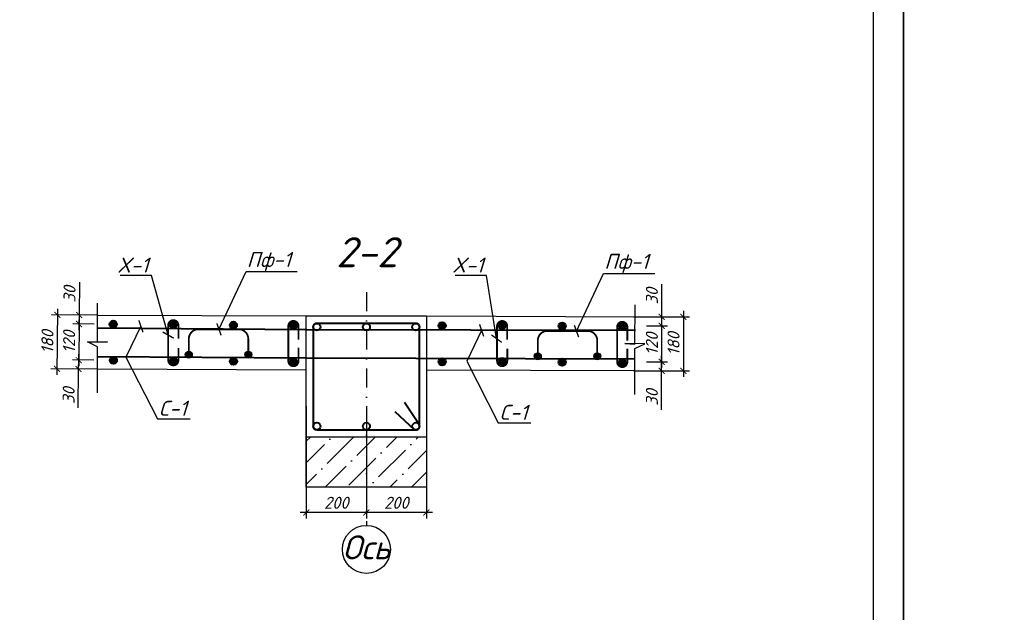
# Model space of a CAD drawing. Header units: millimetres. Extents: x -33345 to 4712671, y -3392 to 121473.
# Tile 678 of 1056: x 3539392 to 3555789, y 54371 to 64240. Entities that reach past the tile are written whole.
import ezdxf
from ezdxf import colors
from ezdxf.entities.mleader import LeaderData, LeaderLine
from ezdxf.math import Vec2, Vec3

# ---------------------------------------------------------------- set-up
doc = ezdxf.new("R2010")
doc.units = ezdxf.units.MM
doc.linetypes.add('DASHDOT', pattern=[25.4, 12.7, -6.35, 0, -6.35])
doc.layers.add('.', color=7, linetype='Continuous', lineweight=15)
doc.layers.add('0.25', color=7, linetype='Continuous', lineweight=25)
doc.styles.add('_text', font='isocpeui.ttf')
doc.styles.add('Констр', font='isocpeui.ttf')
doc.styles.add('Тохир', font='isocpeui.ttf', dxfattribs={"oblique": 2, "height": 250})
doc.dimstyles.new('20', dxfattribs={"dimscale": 100, "dimtxt": 2, "dimasz": 1, "dimexe": 1, "dimexo": 1.5, "dimtad": 1, "dimdec": 0, "dimlfac": 0.2, "dimrnd": 5, "dimdsep": 46, "dimtxsty": 'Констр', "dimblk": 'ARCHTICK', "dimcen": 2.5, "dimdle": 1, "dimadec": 0, "dimazin": 0, "dimtfac": 1, "dimtdec": 0, "dimtmove": 2, "dimatfit": 3, "dimldrblk": 'OBLIQUE', "dimfxl": 1.25, "dimtolj": 1, "dimtzin": 0, "dimarcsym": 0})

# ---------------------------------------------------------------- blocks, each defined once
blk = doc.blocks.new('*U283')
at = {"layer": '0.25', "color": 5, "linetype": 'Continuous', "lineweight": 25, "ltscale": 100}
blk.add_lwpolyline([(-68938, 0), (0, 0), (0, 42000), (-68938, 42000), (-68938, 0)], dxfattribs=at)
blk = doc.blocks.new('*U282')
at = {"layer": '0.25', "color": 5, "linetype": 'Continuous', "lineweight": 25, "ltscale": 100}
blk.add_lwpolyline([(-72619, 0), (0, 0), (0, 42000), (-72619, 42000), (-72619, 0)], dxfattribs=at)
at = {"layer": '0.25', "color": 7, "linetype": 'Continuous', "lineweight": 30, "ltscale": 100}
blk.add_lwpolyline([(-70619, 500), (-500, 500), (-500, 41500), (-70619, 41500), (-70619, 500)], dxfattribs=at)
blk = doc.blocks.new('_ArchTick')
at = {"color": 0, "linetype": 'ByBlock', "const_width": 0.15}
blk.add_lwpolyline([(-0.5, -0.5), (0.5, 0.5)], dxfattribs=at)
blk = doc.blocks.new('*D335')
at = {"color": 0, "lineweight": -2, "ltscale": 100, "transparency": 16777216}
for p, q in [((-43331233, 22897637), (-43331233, 22895769)), ((-43330233, 22897637), (-43330233, 22895769)), ((-43330133, 22895869), (-43331333, 22895869))]:
    blk.add_line(p, q, dxfattribs=at)
at = {"layer": 'Defpoints', "color": 0, "ltscale": 100, "transparency": 16777216}
for p in [(-43331233, 22897787), (-43330233, 22897787), (-43331233, 22895869)]:
    blk.add_point(p, dxfattribs=at)
at = {"color": 0, "lineweight": -2, "ltscale": 100, "transparency": 16777216, "xscale": 100, "yscale": 100, "zscale": 100, "rotation": 180}
blk.add_blockref('_ArchTick', (-43331233, 22895869), dxfattribs=at)
at = {"color": 0, "lineweight": -2, "ltscale": 100, "transparency": 16777216, "xscale": 100, "yscale": 100, "zscale": 100}
blk.add_blockref('_ArchTick', (-43330233, 22895869), dxfattribs=at)
at = {"color": 0, "ltscale": 100, "transparency": 16777216, "insert": (-43330733, 22896031), "char_height": 200, "attachment_point": 5, "style": 'Констр'}
blk.add_mtext('\\A1;200', dxfattribs=at)
blk = doc.blocks.new('_Oblique')
at = {"color": 0, "linetype": 'ByBlock', "lineweight": -2}
blk.add_line((-0.5, -0.5), (0.5, 0.5), dxfattribs=at)
blk = doc.blocks.new('*D336')
at = {"color": 0, "lineweight": -2, "ltscale": 100, "transparency": 16777216}
for p, q in [((-43332233, 22897637), (-43332233, 22895769)), ((-43331233, 22897637), (-43331233, 22895769)), ((-43331133, 22895869), (-43332333, 22895869))]:
    blk.add_line(p, q, dxfattribs=at)
at = {"layer": 'Defpoints', "color": 0, "ltscale": 100, "transparency": 16777216}
for p in [(-43332233, 22897787), (-43331233, 22897787), (-43332233, 22895869)]:
    blk.add_point(p, dxfattribs=at)
at = {"color": 0, "lineweight": -2, "ltscale": 100, "transparency": 16777216, "xscale": 100, "yscale": 100, "zscale": 100, "rotation": 180}
blk.add_blockref('_ArchTick', (-43332233, 22895869), dxfattribs=at)
at = {"color": 0, "lineweight": -2, "ltscale": 100, "transparency": 16777216, "xscale": 100, "yscale": 100, "zscale": 100}
blk.add_blockref('_ArchTick', (-43331233, 22895869), dxfattribs=at)
at = {"color": 0, "ltscale": 100, "transparency": 16777216, "insert": (-43331733, 22896031), "char_height": 200, "attachment_point": 5, "style": 'Констр'}
blk.add_mtext('\\A1;200', dxfattribs=at)
blk = doc.blocks.new('*D663')
at = {"color": 0, "lineweight": -2, "ltscale": 100, "transparency": 16777216}
for p, q in [((-43335703, 22899156), (-43336479, 22899162)), ((-43336378, 22899261), (-43336387, 22898161)), ((-43335712, 22898256), (-43336486, 22898262))]:
    blk.add_line(p, q, dxfattribs=at)
at = {"layer": 'Defpoints', "color": 0, "lineweight": 0, "ltscale": 100, "transparency": 16777216}
for p in [(-43335553, 22899154), (-43336386, 22898261), (-43335562, 22898254)]:
    blk.add_point(p, dxfattribs=at)
at = {"color": 0, "lineweight": -2, "ltscale": 100, "transparency": 16777216, "xscale": 100, "yscale": 100, "zscale": 100}
for p, rotation in [((-43336379, 22899161), 89.53416999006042), ((-43336386, 22898261), 269.5341699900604)]:
    blk.add_blockref('_ArchTick', p, dxfattribs=dict(at, rotation=rotation))
at = {"color": 0, "ltscale": 100, "transparency": 16777216, "insert": (-43336545, 22898712), "char_height": 200, "attachment_point": 5, "rotation": 89.5342, "style": 'Констр'}
blk.add_mtext('\\A1;180', dxfattribs=at)
blk = doc.blocks.new('*D337')
at = {"color": 0, "lineweight": -2, "ltscale": 200, "transparency": 16777216}
for p, q in [((-43336012, 22899704), (-43336017, 22899158)), ((-43335914, 22899157), (-43336117, 22899159)), ((-43336016, 22899258), (-43336019, 22898908)), ((-43335765, 22899006), (-43336118, 22899009))]:
    blk.add_line(p, q, dxfattribs=at)
at = {"layer": 'Defpoints', "color": 0, "ltscale": 200, "transparency": 16777216}
for p in [(-43335764, 22899156), (-43336018, 22899008), (-43335615, 22899005)]:
    blk.add_point(p, dxfattribs=at)
at = {"color": 0, "lineweight": -2, "ltscale": 200, "transparency": 16777216, "xscale": 100, "yscale": 100, "zscale": 100}
for p, rotation in [((-43336017, 22899158), 89.53416999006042), ((-43336018, 22899008), 269.5341699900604)]:
    blk.add_blockref('_ArchTick', p, dxfattribs=dict(at, rotation=rotation))
at = {"color": 0, "ltscale": 200, "transparency": 16777216, "insert": (-43336176, 22899503), "char_height": 200, "attachment_point": 5, "rotation": 89.5342, "style": 'Констр'}
blk.add_mtext('\\A1;30', dxfattribs=at)
blk = doc.blocks.new('*D664')
at = {"color": 0, "lineweight": -2, "ltscale": 200, "transparency": 16777216}
for p, q in [((-43335765, 22899006), (-43336119, 22899009)), ((-43336018, 22899108), (-43336024, 22898308)), ((-43335772, 22898406), (-43336124, 22898409))]:
    blk.add_line(p, q, dxfattribs=at)
at = {"layer": 'Defpoints', "color": 0, "lineweight": 0, "ltscale": 200, "transparency": 16777216}
for p in [(-43335615, 22899005), (-43336024, 22898408), (-43335622, 22898405)]:
    blk.add_point(p, dxfattribs=at)
at = {"color": 0, "lineweight": -2, "ltscale": 200, "transparency": 16777216, "xscale": 100, "yscale": 100, "zscale": 100}
for p, rotation in [((-43336019, 22899008), 89.53416999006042), ((-43336024, 22898408), 269.5341699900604)]:
    blk.add_blockref('_ArchTick', p, dxfattribs=dict(at, rotation=rotation))
at = {"color": 0, "ltscale": 200, "transparency": 16777216, "insert": (-43336184, 22898710), "char_height": 200, "attachment_point": 5, "rotation": 89.5342, "style": 'Констр'}
blk.add_mtext('\\A1;120', dxfattribs=at)
blk = doc.blocks.new('*D665')
at = {"color": 0, "lineweight": -2, "ltscale": 200, "transparency": 16777216}
for p, q in [((-43336026, 22898158), (-43336023, 22898508)), ((-43335771, 22898406), (-43336124, 22898409)), ((-43335922, 22898257), (-43336125, 22898259)), ((-43336030, 22897612), (-43336025, 22898258))]:
    blk.add_line(p, q, dxfattribs=at)
at = {"layer": 'Defpoints', "color": 0, "lineweight": 0, "ltscale": 200, "transparency": 16777216}
for p in [(-43336024, 22898408), (-43335621, 22898405), (-43335772, 22898256)]:
    blk.add_point(p, dxfattribs=at)
at = {"color": 0, "lineweight": -2, "ltscale": 200, "transparency": 16777216, "xscale": 100, "yscale": 100, "zscale": 100}
for p, rotation in [((-43336024, 22898408), 89.53416999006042), ((-43336025, 22898258), 269.5341699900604)]:
    blk.add_blockref('_ArchTick', p, dxfattribs=dict(at, rotation=rotation))
at = {"color": 0, "ltscale": 200, "transparency": 16777216, "insert": (-43336191, 22897816), "char_height": 200, "attachment_point": 5, "rotation": 89.5342, "style": 'Констр'}
blk.add_mtext('\\A1;30', dxfattribs=at)
blk = doc.blocks.new('*D666')
at = {"color": 0, "lineweight": -2, "ltscale": 100, "transparency": 16777216}
for p, q in [((-43326782, 22899128), (-43325854, 22899128)), ((-43325954, 22899228), (-43325954, 22898128)), ((-43326780, 22898228), (-43325854, 22898228))]:
    blk.add_line(p, q, dxfattribs=at)
at = {"layer": 'Defpoints', "color": 0, "lineweight": 0, "ltscale": 100, "transparency": 16777216}
for p in [(-43326932, 22899128), (-43326930, 22898228), (-43325954, 22898228)]:
    blk.add_point(p, dxfattribs=at)
at = {"color": 0, "lineweight": -2, "ltscale": 100, "transparency": 16777216, "xscale": 100, "yscale": 100, "zscale": 100}
for p, rotation in [((-43325954, 22899128), 90), ((-43325954, 22898228), 270)]:
    blk.add_blockref('_ArchTick', p, dxfattribs=dict(at, rotation=rotation))
at = {"color": 0, "ltscale": 100, "transparency": 16777216, "insert": (-43326117, 22898678), "char_height": 200, "attachment_point": 5, "rotation": 90, "style": 'Констр'}
blk.add_mtext('\\A1;180', dxfattribs=at)
blk = doc.blocks.new('*D338')
at = {"color": 0, "lineweight": -2, "ltscale": 200, "transparency": 16777216}
for p, q in [((-43326316, 22899674), (-43326316, 22899127)), ((-43326418, 22899127), (-43326216, 22899127)), ((-43326316, 22899227), (-43326316, 22898877)), ((-43326568, 22898977), (-43326216, 22898977))]:
    blk.add_line(p, q, dxfattribs=at)
at = {"layer": 'Defpoints', "color": 0, "ltscale": 200, "transparency": 16777216}
for p in [(-43326568, 22899127), (-43326718, 22898977), (-43326316, 22898977)]:
    blk.add_point(p, dxfattribs=at)
at = {"color": 0, "lineweight": -2, "ltscale": 200, "transparency": 16777216, "xscale": 100, "yscale": 100, "zscale": 100}
for p, rotation in [((-43326316, 22899127), 90), ((-43326316, 22898977), 270)]:
    blk.add_blockref('_ArchTick', p, dxfattribs=dict(at, rotation=rotation))
at = {"color": 0, "ltscale": 200, "transparency": 16777216, "insert": (-43326478, 22899471), "char_height": 200, "attachment_point": 5, "rotation": 90, "style": 'Констр'}
blk.add_mtext('\\A1;30', dxfattribs=at)
blk = doc.blocks.new('*D667')
at = {"color": 0, "lineweight": -2, "ltscale": 200, "transparency": 16777216}
for p, q in [((-43326568, 22898977), (-43326216, 22898977)), ((-43326316, 22899077), (-43326316, 22898277)), ((-43326568, 22898377), (-43326216, 22898377))]:
    blk.add_line(p, q, dxfattribs=at)
at = {"layer": 'Defpoints', "color": 0, "lineweight": 0, "ltscale": 200, "transparency": 16777216}
for p in [(-43326718, 22898977), (-43326718, 22898377), (-43326316, 22898377)]:
    blk.add_point(p, dxfattribs=at)
at = {"color": 0, "lineweight": -2, "ltscale": 200, "transparency": 16777216, "xscale": 100, "yscale": 100, "zscale": 100}
for p, rotation in [((-43326316, 22898977), 90), ((-43326316, 22898377), 270)]:
    blk.add_blockref('_ArchTick', p, dxfattribs=dict(at, rotation=rotation))
at = {"color": 0, "ltscale": 200, "transparency": 16777216, "insert": (-43326478, 22898677), "char_height": 200, "attachment_point": 5, "rotation": 90, "style": 'Констр'}
blk.add_mtext('\\A1;120', dxfattribs=at)
blk = doc.blocks.new('*D668')
at = {"color": 0, "lineweight": -2, "ltscale": 200, "transparency": 16777216}
for p, q in [((-43326316, 22898127), (-43326316, 22898477)), ((-43326568, 22898377), (-43326216, 22898377)), ((-43326418, 22898227), (-43326216, 22898227)), ((-43326316, 22897581), (-43326316, 22898227))]:
    blk.add_line(p, q, dxfattribs=at)
at = {"layer": 'Defpoints', "color": 0, "lineweight": 0, "ltscale": 200, "transparency": 16777216}
for p in [(-43326718, 22898377), (-43326316, 22898377), (-43326568, 22898227)]:
    blk.add_point(p, dxfattribs=at)
at = {"color": 0, "lineweight": -2, "ltscale": 200, "transparency": 16777216, "xscale": 100, "yscale": 100, "zscale": 100}
for p, rotation in [((-43326316, 22898377), 90), ((-43326316, 22898227), 270)]:
    blk.add_blockref('_ArchTick', p, dxfattribs=dict(at, rotation=rotation))
at = {"color": 0, "ltscale": 200, "transparency": 16777216, "insert": (-43326478, 22897784), "char_height": 200, "attachment_point": 5, "rotation": 90, "style": 'Констр'}
blk.add_mtext('\\A1;30', dxfattribs=at)
blk = doc.blocks.new('qersas')
at = {"layer": '.'}
h = blk.add_hatch(color=256, dxfattribs=at)
h.dxf.hatch_style = 1
h.paths.add_polyline_path([(-43334247.7, 22898499.2, 1), (-43334131.7, 22898499.2, 1)])
h = blk.add_hatch(color=256, dxfattribs=at)
h.dxf.hatch_style = 1
h.paths.add_polyline_path([(-43333258.2, 22898499.2, 1), (-43333142.2, 22898499.2, 1)])
h = blk.add_hatch(color=256, dxfattribs=at)
h.dxf.hatch_style = 1
h.paths.add_polyline_path([(-43328436, 22898471.5, 1), (-43328320, 22898471.5, 1)])
h = blk.add_hatch(color=256, dxfattribs=at)
h.dxf.hatch_style = 1
h.paths.add_polyline_path([(-43327446.5, 22898471.5, 1), (-43327330.5, 22898471.5, 1)])
at = {"lineweight": 40, "true_color": 0x93278f}
h = blk.add_hatch(color=217, dxfattribs=at)
h.dxf.hatch_style = 1
edge = h.paths.add_edge_path()
edge.add_arc((-43335448, 22899003.5), 60, 0, 360)
h = blk.add_hatch(color=217, dxfattribs=at)
h.dxf.hatch_style = 1
edge = h.paths.add_edge_path()
edge.add_arc((-43334448, 22898995.4), 60, 0, 360)
h = blk.add_hatch(color=217, dxfattribs=at)
h.dxf.hatch_style = 1
edge = h.paths.add_edge_path()
edge.add_arc((-43333448, 22898987.3), 60, 0, 360)
h = blk.add_hatch(color=217, dxfattribs=at)
h.dxf.hatch_style = 1
edge = h.paths.add_edge_path()
edge.add_arc((-43332448.1, 22898979.2), 60, 0, 360)
h = blk.add_hatch(color=217, dxfattribs=at)
h.dxf.hatch_style = 1
edge = h.paths.add_edge_path()
edge.add_arc((-43329972.2, 22898980.2), 60, 0, 360)
h = blk.add_hatch(color=217, dxfattribs=at)
h.dxf.hatch_style = 1
edge = h.paths.add_edge_path()
edge.add_arc((-43328972.2, 22898981.3), 60, 0, 360)
h = blk.add_hatch(color=217, dxfattribs=at)
h.dxf.hatch_style = 1
edge = h.paths.add_edge_path()
edge.add_arc((-43327972.2, 22898973.2), 60, 0, 360)
h = blk.add_hatch(color=217, dxfattribs=at)
h.dxf.hatch_style = 1
edge = h.paths.add_edge_path()
edge.add_arc((-43326972.3, 22898965), 60, 0, 360)
h = blk.add_hatch(color=217, dxfattribs=at)
h.dxf.hatch_style = 1
edge = h.paths.add_edge_path()
edge.add_arc((-43335446.1, 22898403.5), 60, 0, 360)
h = blk.add_hatch(color=217, dxfattribs=at)
h.dxf.hatch_style = 1
edge = h.paths.add_edge_path()
edge.add_arc((-43334447.1, 22898395.4), 60, 0, 360)
h = blk.add_hatch(color=217, dxfattribs=at)
h.dxf.hatch_style = 1
edge = h.paths.add_edge_path()
edge.add_arc((-43333447.2, 22898387.3), 60, 0, 360)
h = blk.add_hatch(color=217, dxfattribs=at)
h.dxf.hatch_style = 1
edge = h.paths.add_edge_path()
edge.add_arc((-43332447.6, 22898379.1), 60, 0, 360)
h = blk.add_hatch(color=217, dxfattribs=at)
h.dxf.hatch_style = 1
edge = h.paths.add_edge_path()
edge.add_arc((-43329970.3, 22898378.9), 60, 0, 360)
h = blk.add_hatch(color=217, dxfattribs=at)
h.dxf.hatch_style = 1
edge = h.paths.add_edge_path()
edge.add_arc((-43328971.3, 22898381.3), 60, 0, 360)
h = blk.add_hatch(color=217, dxfattribs=at)
h.dxf.hatch_style = 1
edge = h.paths.add_edge_path()
edge.add_arc((-43327971.4, 22898373.1), 60, 0, 360)
h = blk.add_hatch(color=217, dxfattribs=at)
h.dxf.hatch_style = 1
edge = h.paths.add_edge_path()
edge.add_arc((-43326971.8, 22898365), 60, 0, 360)
at = {"ltscale": 100}
h = blk.add_hatch(dxfattribs=at)
h.set_pattern_fill('ANSI36', color=256, scale=80, style=0)
h.set_pattern_definition([(45, (-43946000.44, 22793016.6), (134.70384, 493.91409), [635, -127, 0, -127])])
h.paths.add_polyline_path([(-43332232.7, 22897123), (-43330232.7, 22897123), (-43330232.7, 22896289.7), (-43332232.7, 22896289.7)])
at = {"color": 1, "linetype": 'DASHDOT', "ltscale": 25}
blk.add_line((-43331232.7, 22899536.6), (-43331232.7, 22895654), dxfattribs=at)
at = {"color": 217, "lineweight": 40, "true_color": 0x93278f}
for p, q in [((-43335709.1, 22898945.3), (-43332224.4, 22898918.3)), ((-43332232.9, 22898918.4), (-43326748.6, 22898904.2)), ((-43335710.8, 22898467.9), (-43332232.7, 22898442.1)), ((-43332232.9, 22898442.1), (-43326756.9, 22898428))]:
    blk.add_line(p, q, dxfattribs=at)
for points in [[(-43335712.4, 22897861.5), (-43335710.4, 22898627.1), (-43335876.6, 22898708.3), (-43335543.7, 22898708.3), (-43335709.8, 22898701.8), (-43335707.9, 22899356.1)], [(-43326763.5, 22897833.2), (-43326760.1, 22898598.9), (-43326593.3, 22898678.7), (-43326926.1, 22898681.4), (-43326759.2, 22898673.6), (-43326755.9, 22899327.8)], [(-43335708.5, 22899155.6), (-43332232.7, 22899141.5)], [(-43335708.5, 22899155.6), (-43332232.7, 22899141.5)], [(-43330232.7, 22899141.5), (-43326756.9, 22899127.4)], [(-43330232.7, 22899141.5), (-43326756.9, 22899127.4)], [(-43332236, 22898241.5), (-43335711.8, 22898255.7)], [(-43326760.2, 22898227.4), (-43330236, 22898241.5)]]:
    blk.add_lwpolyline(points)
at = {"ltscale": 100}
blk.add_lwpolyline([(-43330232.7, 22896289.7), (-43332232.7, 22896289.7), (-43332232.7, 22899141.5), (-43330232.7, 22899141.5)], close=True, dxfattribs=at)
blk.add_lwpolyline([(-43332232.7, 22899141.5), (-43330232.7, 22899141.5), (-43330232.7, 22897123), (-43332232.7, 22897123)], close=True)
at = {"color": 32, "lineweight": 30, "true_color": 0xcd6928, "const_width": 30}
for points in [[(-43334362.1, 22898609.5), (-43334362.1, 22898404.3, -0.4142136), (-43334447.1, 22898319.3, -0.4142136), (-43334532.1, 22898404.3), (-43334532.8, 22898987.8, -1), (-43334362.8, 22898987.8, 0), (-43334362.8, 22898763.1, -4563395051.1547174)], [(-43332362.8, 22898611.7), (-43332362.6, 22898389.3, -0.4142136), (-43332447.6, 22898304.3, -0.4142136), (-43332532.6, 22898389.3), (-43332532.8, 22898974.2, -1), (-43332362.8, 22898974.2, 0), (-43332362.8, 22898744.6, -4563395051.1547174)], [(-43328886.3, 22898595.4), (-43328886.3, 22898390.1, -0.4142136), (-43328971.3, 22898305.1, -0.4142136), (-43329056.3, 22898390.1), (-43329057, 22898973.7, -1), (-43328887, 22898973.7, 0), (-43328887, 22898749, -4563395051.1547174)], [(-43326887, 22898597.6), (-43326886.8, 22898375.2, -0.4142136), (-43326971.8, 22898290.2, -0.4142136), (-43327056.8, 22898375.2), (-43327057, 22898960, -1), (-43326887, 22898960, 0), (-43326887, 22898730.5, -4563395051.1547174)]]:
    blk.add_lwpolyline(points, format="xyb", dxfattribs=at)
at = {"lineweight": 40}
blk.add_lwpolyline([(-43330347.8, 22897305.5), (-43330347.8, 22898959, 0.4142136), (-43330407.8, 22899019), (-43332057.5, 22899019, 0.4142136), (-43332117.5, 22898959), (-43332117.5, 22897305.5, 0.4142136), (-43332057.5, 22897245.5), (-43330407.8, 22897245.5, 0.5737524), (-43330355.6, 22897334.9), (-43330595.9, 22897699.7)], format="xyb", dxfattribs=at)
at = {"const_width": 30}
for points in [[(-43334189.7, 22898557.1), (-43334189.7, 22898759.1, -0.3368073), (-43334070.9, 22898915.6), (-43333843.6, 22898915.3), (-43333318.2, 22898915.6, -0.3368073), (-43333199.3, 22898759.1), (-43333199.3, 22898557.1)], [(-43328378, 22898529.5), (-43328378, 22898731.4, -0.3368073), (-43328259.2, 22898887.9), (-43328031.9, 22898887.7), (-43327506.5, 22898887.9, -0.3368073), (-43327387.6, 22898731.4), (-43327387.6, 22898529.5)]]:
    blk.add_lwpolyline(points, format="xyb", dxfattribs=at)
at = {"lineweight": 40}
blk.add_lwpolyline([(-43330432.5, 22897245.5), (-43330752.2, 22897545.1)], dxfattribs=at)
at = {"color": 217, "lineweight": 40, "true_color": 0x93278f}
for centre in [(-43335448, 22899003.5), (-43334448, 22898995.4), (-43333448, 22898987.3), (-43332448.1, 22898979.2), (-43329972.2, 22898980.2), (-43328972.2, 22898981.3), (-43327972.2, 22898973.2), (-43326972.3, 22898965), (-43335446.1, 22898403.5), (-43334447.1, 22898395.4), (-43333447.2, 22898387.3), (-43332447.6, 22898379.1), (-43329970.3, 22898378.9), (-43328971.3, 22898381.3), (-43327971.4, 22898373.1), (-43326971.8, 22898365)]:
    blk.add_circle(centre, 60, dxfattribs=at)
at = {"lineweight": 40}
for centre in [(-43332057.5, 22898959), (-43331232.7, 22898959), (-43330407.8, 22898959), (-43332057.5, 22897305.5), (-43331232.7, 22897305.5), (-43330407.8, 22897305.5)]:
    blk.add_circle(centre, 60, dxfattribs=at)
for centre in [(-43334189.7, 22898499.2), (-43333200.2, 22898499.2), (-43328378, 22898471.5), (-43327388.5, 22898471.5)]:
    blk.add_circle(centre, 58)
at = {"linetype": 'Continuous', "ltscale": 100}
blk.add_circle((-43331232.7, 22895254), 400, dxfattribs=at)
at = {"attachment_point": 1, "style": '_text'}
for s, insert, char_height, width in [('2-2', (-43331736.4, 22900453.9), 500, 1786.193), ('Ось', (-43331630.1, 22895488.7), 400, 1486.763)]:
    blk.add_mtext(s, dxfattribs=dict(at, insert=insert, char_height=char_height, width=width))
at = {"ltscale": 200}
for base, p1, p2, angle, picture, middle in [((-43336017.8, 22899008.2), (-43335764, 22899156.1), (-43335615.2, 22899004.9), 89.53417, '*D337', (-43335957.3, 22899501.4)), ((-43326315.7, 22898977.4), (-43326568.3, 22899127.4), (-43326718.3, 22898977.4), 90, '*D338', (-43326372.2, 22899471.2)), ((-43336023.5, 22898408.2), (-43335772.1, 22898256.1), (-43335620.9, 22898404.9), 269.53417, '*D665', (-43335971, 22897814)), ((-43326315.7, 22898377.4), (-43326568.3, 22898227.4), (-43326718.3, 22898377.4), 270, '*D668', (-43326372.2, 22897783.7))]:
    dim = blk.add_linear_dim(base=base, p1=p1, p2=p2, angle=angle, dimstyle='20', override={"dimblk1": 'ArchTick', "dimblk2": 'ArchTick', "dimsah": 1, "dimtmove": 1}, dxfattribs=at)
    dim.commit()
    dim.dimension.update_dxf_attribs({"geometry": picture, "text_midpoint": middle, "dimtype": 128})
at = {"ltscale": 100}
for base, p1, p2, angle, override, picture, middle in [((-43336386.4, 22898261.1), (-43335552.8, 22899154.4), (-43335561.8, 22898254.4), 89.53417, {"dimblk1": 'ArchTick', "dimblk2": 'ArchTick', "dimsah": 1}, '*D663', (-43336545.2, 22898712.5)), ((-43325954, 22898228.1), (-43326932.1, 22899128.1), (-43326930, 22898228.1), 90, {"dimblk1": 'ArchTick', "dimblk2": 'ArchTick', "dimsah": 1}, '*D666', (-43326116.5, 22898678.1)), ((-43332232.7, 22895869), (-43331232.7, 22897786.5), (-43332232.7, 22897786.5), 180, {"dimlfac": 0.2, "dimtxsty": 'Констр', "dimblk1": 'ArchTick', "dimblk2": 'ArchTick', "dimsah": 1, "dimtolj": 1}, '*D336', (-43331732.7, 22896031.5)), ((-43331232.7, 22895869), (-43330232.7, 22897786.5), (-43331232.7, 22897786.5), 180, {"dimtxsty": 'Констр'}, '*D335', (-43330732.7, 22896031.5))]:
    dim = blk.add_linear_dim(base=base, p1=p1, p2=p2, angle=angle, dimstyle='20', override=override, dxfattribs=at)
    dim.commit()
    dim.dimension.update_dxf_attribs({"geometry": picture, "text_midpoint": middle})
at = {"ltscale": 200}
for base, p1, p2, angle, picture, middle in [((-43336023.5, 22898408.2), (-43335615.2, 22899004.9), (-43335621.7, 22898404.9), 89.53417, '*D664', (-43336183.6, 22898709.5)), ((-43326315.7, 22898377.4), (-43326718.3, 22898977.4), (-43326717.5, 22898377.4), 90, '*D667', (-43326478.2, 22898677.4))]:
    dim = blk.add_linear_dim(base=base, p1=p1, p2=p2, angle=angle, dimstyle='20', override={"dimscale": 100, "dimlfac": 0.2, "dimtxsty": 'Констр', "dimblk1": 'ArchTick', "dimblk2": 'ArchTick', "dimsah": 1, "dimtolj": 1}, dxfattribs=at)
    dim.commit()
    dim.dimension.update_dxf_attribs({"geometry": picture, "text_midpoint": middle})
ml = blk.add_multileader_mtext('Standard')
ml.set_content('X-1', color=256, style='Тохир')
ml.set_leader_properties()
ml.set_arrow_properties(name='ARCHTICK')
ml.build(insert=Vec2(0, 0))
ml.multileader.update_dxf_attribs({"text_left_attachment_type": 6, "text_right_attachment_type": 6, "dogleg_length": 0.36, "arrow_head_size": 150})
ctx = ml.context
ctx.base_point, ctx.char_height, ctx.arrow_head_size, ctx.landing_gap_size, ctx.plane_origin = Vec3(-43335392.5, 22899813.9), 250, 150, 10, Vec3(-43351170.9, 22903537.7)
ctx.left_attachment, ctx.right_attachment = 6, 6
notes = []
notes.append((ctx, [(0, (1, 1, 0), (-43334812.3, 22899813.9), (-1, 0), 0.36, [(1, [(-43334532.7, 22898823.2)], 0, [])])]))
ctx.mtext.insert, ctx.mtext.flow_direction = Vec3(-43335382.5, 22900113.9), 5
ml = blk.add_multileader_mtext('Standard')
ml.set_content('Пф-1', color=256, style='Тохир')
ml.set_leader_properties()
ml.set_arrow_properties(name='ARCHTICK')
ml.build(insert=Vec2(0, 0))
ml.multileader.update_dxf_attribs({"text_left_attachment_type": 6, "text_right_attachment_type": 6, "dogleg_length": 0.36, "arrow_head_size": 150})
ctx = ml.context
ctx.base_point, ctx.char_height, ctx.arrow_head_size, ctx.landing_gap_size, ctx.plane_origin = Vec3(-43333235.5, 22899882.2), 250, 150, 10, Vec3(-43317056.7, 22903877.8)
ctx.left_attachment, ctx.right_attachment = 6, 6
notes.append((ctx, [(0, (1, 1, 0), (-43333235.8, 22899882.2), (1, 0), 0.36, [(1, [(-43333687.3, 22898919.1)], 0, [])])]))
ctx.mtext.insert, ctx.mtext.rotation, ctx.mtext.flow_direction = Vec3(-43333225.5, 22900207.2), 6.2831853, 5
ml = blk.add_multileader_mtext('Standard')
ml.set_content('X-1', color=256, style='Тохир')
ml.set_leader_properties()
ml.set_arrow_properties(name='ARCHTICK')
ml.build(insert=Vec2(0, 0))
ml.multileader.update_dxf_attribs({"text_left_attachment_type": 6, "text_right_attachment_type": 6, "dogleg_length": 0.36, "arrow_head_size": 150})
ctx = ml.context
ctx.base_point, ctx.char_height, ctx.arrow_head_size, ctx.landing_gap_size, ctx.plane_origin = Vec3(-43329813.8, 22899814.3), 250, 150, 10, Vec3(-43345695.1, 22903723)
ctx.left_attachment, ctx.right_attachment = 6, 6
notes.append((ctx, [(0, (1, 1, 0), (-43329233.6, 22899814.3), (-1, 0), 0.36, [(1, [(-43329064.4, 22898764.3)], 0, [])])]))
ctx.mtext.insert, ctx.mtext.flow_direction = Vec3(-43329803.8, 22900114.3), 5
ml = blk.add_multileader_mtext('Standard')
ml.set_content('Пф-1', color=256, style='Тохир')
ml.set_leader_properties()
ml.set_arrow_properties(name='ARCHTICK')
ml.build(insert=Vec2(0, 0))
ml.multileader.update_dxf_attribs({"text_left_attachment_type": 6, "text_right_attachment_type": 6, "dogleg_length": 0.36, "arrow_head_size": 150})
ctx = ml.context
ctx.base_point, ctx.char_height, ctx.arrow_head_size, ctx.landing_gap_size, ctx.plane_origin = Vec3(-43327281.4, 22899850.9), 250, 150, 10, Vec3(-43311102.6, 22903846.5)
ctx.left_attachment, ctx.right_attachment = 6, 6
notes.append((ctx, [(0, (1, 1, 0), (-43327281.8, 22899850.9), (1, 0), 0.36, [(1, [(-43327733.3, 22898887.8)], 0, [])])]))
ctx.mtext.insert, ctx.mtext.rotation, ctx.mtext.flow_direction = Vec3(-43327271.4, 22900175.9), 6.2831853, 5
ml = blk.add_multileader_mtext('Standard')
ml.set_content('C-1', color=256, style='Тохир')
ml.set_leader_properties()
ml.set_arrow_properties(name='ARCHTICK')
ml.build(insert=Vec2(0, 0))
ml.multileader.update_dxf_attribs({"text_left_attachment_type": 6, "text_right_attachment_type": 6, "dogleg_length": 0.36, "arrow_head_size": 150})
ctx = ml.context
ctx.base_point, ctx.char_height, ctx.arrow_head_size, ctx.landing_gap_size, ctx.plane_origin = Vec3(-43334707.4, 22897429.7), 250, 150, 10, Vec3(-43350549.6, 22901469.1)
ctx.left_attachment, ctx.right_attachment = 6, 6
notes.append((ctx, [(1, (1, 1, 0), (-43334709.2, 22897429.7), (1, 0), 1.8, [(0, [(-43334987.6, 22898969.6), (-43335236.1, 22898455.5)], 0, [])])]))
ctx.mtext.insert, ctx.mtext.flow_direction = Vec3(-43334697.4, 22897729.7), 5
ml = blk.add_multileader_mtext('Standard')
ml.set_content('C-1', color=256, style='Тохир')
ml.set_leader_properties()
ml.set_arrow_properties(name='ARCHTICK')
ml.build(insert=Vec2(0, 0))
ml.multileader.update_dxf_attribs({"text_left_attachment_type": 6, "text_right_attachment_type": 6, "dogleg_length": 0.36, "arrow_head_size": 150})
ctx = ml.context
ctx.base_point, ctx.char_height, ctx.arrow_head_size, ctx.landing_gap_size, ctx.plane_origin = Vec3(-43329033.4, 22897362.4), 250, 150, 10, Vec3(-43344875.6, 22901401.8)
ctx.left_attachment, ctx.right_attachment = 6, 6
notes.append((ctx, [(1, (1, 1, 0), (-43329035.2, 22897362.4), (1, 0), 1.8, [(0, [(-43329313.6, 22898902.3), (-43329562, 22898388.2)], 0, [])])]))
ctx.mtext.insert, ctx.mtext.flow_direction = Vec3(-43329023.4, 22897662.4), 5
for ctx, leaders in notes:
    for number, flags, end, landing, length, lines in leaders:
        leader = LeaderData()
        leader.index, (leader.has_last_leader_line, leader.has_dogleg_vector, leader.attachment_direction) = number, flags
        leader.last_leader_point, leader.dogleg_vector, leader.dogleg_length = Vec3(end), Vec3(landing), length
        for number, points, colour, breaks in lines:
            line = LeaderLine()
            line.index, line.vertices, line.color, line.breaks = number, Vec3.list(points), colors.encode_raw_color(colour), breaks
            leader.lines.append(line)
        ctx.leaders.append(leader)

msp = doc.modelspace()

# ---------------------------------------------------------------- block references
at = {"color": 177, "true_color": 0x293189}
msp.add_blockref('qersas', (46876397.959, -22839835.69), dxfattribs=at)
at = {"layer": '0.25', "ltscale": 100, "transparency": 33554687}
for name, p in [('*U282', (3554110.105, 44501.326, 1359241.5)), ('*U283', (3623048.522, 44501.326, 1359241.5))]:
    msp.add_blockref(name, p, dxfattribs=at)

doc.saveas('drawing.dxf')
